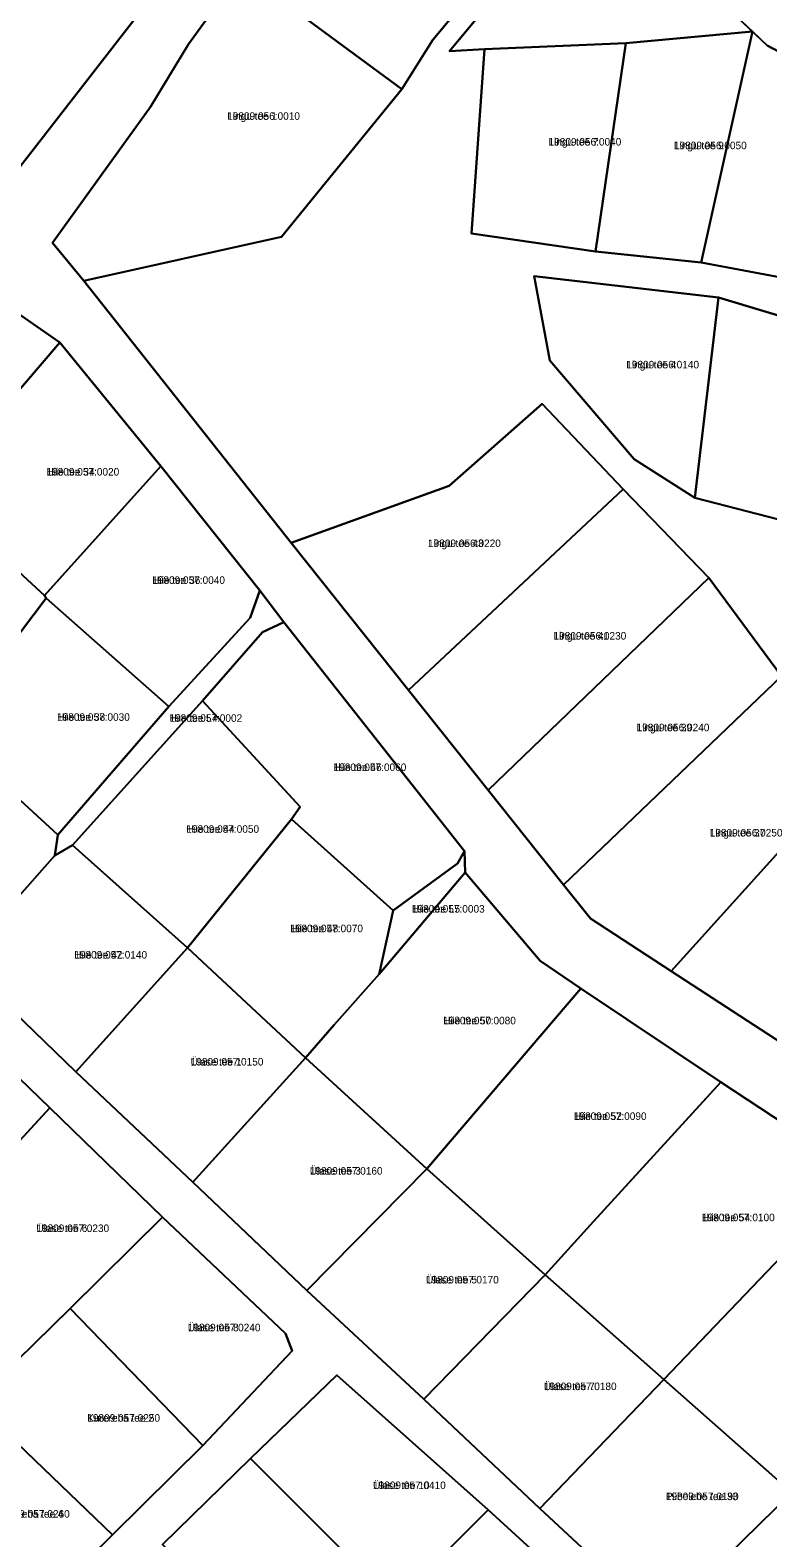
# Model space of a CAD drawing. Extents: x 516875 to 535633, y 6574491 to 6593094.
# Drawn here: x 521662.5 to 521809.5, y 6587651.6 to 6587952 of the extents above; entities that cross this region are included whole.
import ezdxf

# ---------------------------------------------------------------- set-up
doc = ezdxf.new("R2010")
doc.units = 0
for name, color, linetype in [('L_AADRESS', 7, 'Continuous'), ('PIIR', 7, 'Continuous'), ('TUNNUS', 7, 'Continuous')]:
    doc.layers.add(name, color=color, linetype=linetype)

msp = doc.modelspace()

# ---------------------------------------------------------------- linework, layer by layer
at = {"layer": 'PIIR'}
for points in [[(521704.63, 6587963.79), (521741.71, 6588014.73), (521769.04, 6587988.02), (521774.8, 6587982.35), (521765.19, 6587970.83), (521761.74, 6587972.86), (521742.73, 6587950.05), (521736.54, 6587940.26)], [(521844.66, 6587996.98), (521850.42, 6587983.82), (521849.02, 6587977.62), (521827.64, 6587939.27), (521809.38, 6587948.92), (521800.96, 6587956.92), (521801.33, 6587958.48), (521838.97, 6588001.54)], [(521625.26, 6587946.65), (521658.86, 6587989.86), (521686.17, 6587957.82), (521658.46, 6587922.17), (521638.73, 6587940.39)], [(521746.08, 6587947.82), (521765.19, 6587970.83), (521774.8, 6587982.35), (521783.86, 6587973.44), (521800.96, 6587956.92), (521806.44, 6587951.71), (521781.18, 6587949.37), (521753.02, 6587948.23)], [(521666.98, 6587909.61), (521686.48, 6587936.74), (521694.04, 6587949.18), (521704.63, 6587963.79), (521736.54, 6587940.26), (521712.58, 6587910.81), (521673.17, 6587902.06)], [(521781.18, 6587949.37), (521806.44, 6587951.71), (521796.19, 6587905.69), (521775.15, 6587907.88)], [(521806.44, 6587951.71), (521809.38, 6587948.92), (521827.64, 6587939.27), (521829.1, 6587938.5), (521816.38, 6587901.93), (521796.19, 6587905.69)], [(521753.02, 6587948.23), (521781.18, 6587949.37), (521775.15, 6587907.88), (521750.42, 6587911.46)], [(521794.96, 6587858.82), (521782.84, 6587866.52), (521766.04, 6587886.19), (521762.92, 6587903), (521799.66, 6587898.72)], [(521912.23, 6587834.96), (521897.52, 6587849.21), (521875.53, 6587866.66), (521851.44, 6587879.43), (521826.8, 6587890.56), (521799.66, 6587898.72), (521762.92, 6587903), (521766.04, 6587886.19), (521782.84, 6587866.52), (521794.96, 6587858.82), (521813.75, 6587853.93), (521833.56, 6587842.85), (521823.43, 6587820.49), (521834.62, 6587807.37), (521846.95, 6587796.57), (521859.34, 6587787.92), (521874.92, 6587777.18), (521894.55, 6587763.98), (521922.03, 6587757.85), (521928.62, 6587760.2), (521933.51, 6587774.66), (521933.8, 6587792.73), (521930.52, 6587801.71), (521917.97, 6587827.17)], [(521826.8, 6587890.56), (521813.75, 6587853.93), (521794.96, 6587858.82), (521799.66, 6587898.72)], [(521642.93, 6587860), (521668.4, 6587889.77), (521688.57, 6587865.11), (521665.35, 6587839.37)], [(521714.52, 6587849.87), (521746, 6587861.18), (521764.53, 6587877.51), (521780.68, 6587860.53), (521737.9, 6587820.49)], [(521665.35, 6587839.37), (521688.57, 6587865.11), (521708.28, 6587840.37), (521706.32, 6587834.9), (521690.15, 6587817.21), (521665.72, 6587838.83)], [(521665.35, 6587839.37), (521665.72, 6587838.83), (521645.58, 6587812.27), (521620.61, 6587833.55), (521642.93, 6587860)], [(521737.9, 6587820.49), (521780.68, 6587860.53), (521797.76, 6587842.89), (521753.74, 6587800.59)], [(521667.42, 6587787.57), (521668.04, 6587791.66), (521690.15, 6587817.21), (521706.32, 6587834.9), (521708.28, 6587840.37), (521713.07, 6587834.04), (521708.79, 6587832.01), (521696.85, 6587818.38), (521670.94, 6587789.59)], [(521753.74, 6587800.59), (521797.76, 6587842.89), (521812.25, 6587823.28), (521768.76, 6587781.72)], [(521645.58, 6587812.27), (521665.72, 6587838.83), (521690.15, 6587817.21), (521668.04, 6587791.66)], [(521716.3, 6587797.25), (521696.85, 6587818.38), (521708.79, 6587832.01), (521713.07, 6587834.04), (521749.07, 6587788.42), (521747.68, 6587785.92), (521734.81, 6587776.61), (521714.58, 6587794.77)], [(521774.14, 6587774.96), (521768.76, 6587781.72), (521812.25, 6587823.28), (521827.08, 6587805.34), (521790.2, 6587764.52)], [(521716.3, 6587797.25), (521714.58, 6587794.77), (521693.82, 6587769.18), (521670.94, 6587789.59), (521696.85, 6587818.38)], [(521645.58, 6587812.27), (521668.04, 6587791.66), (521667.42, 6587787.57), (521648.77, 6587766.52), (521625.32, 6587787.68)], [(521790.2, 6587764.52), (521827.08, 6587805.34), (521843.85, 6587792.09), (521813.64, 6587749.28)], [(521625.96, 6587776.49), (521596.72, 6587802.09), (521579.05, 6587782.09), (521564.23, 6587763.63), (521565.17, 6587759.77), (521595.61, 6587736.25), (521600.16, 6587724.96), (521605.12, 6587694.55), (521606.11, 6587688.7), (521632.22, 6587659.91), (521659.03, 6587632.59), (521678.9, 6587652.2), (521696.92, 6587669.98), (521714.72, 6587688.83), (521713.41, 6587692.29), (521688.86, 6587715.51), (521666.4, 6587737.27), (521645.83, 6587757.13)], [(521714.58, 6587794.77), (521734.81, 6587776.61), (521732.05, 6587763.92), (521723.07, 6587753.8), (521717.34, 6587747.26), (521693.82, 6587769.18)], [(521667.42, 6587787.57), (521670.94, 6587789.59), (521693.82, 6587769.18), (521671.61, 6587744.45), (521648.77, 6587766.52)], [(521734.81, 6587776.61), (521747.68, 6587785.92), (521749.07, 6587788.42), (521749.2, 6587784.15), (521732.05, 6587763.92)], [(521717.34, 6587747.26), (521723.07, 6587753.8), (521732.05, 6587763.92), (521749.2, 6587784.15), (521764.1, 6587766.56), (521772.21, 6587761.04), (521741.55, 6587725.11)], [(521693.82, 6587769.18), (521717.34, 6587747.26), (521694.9, 6587722.43), (521671.61, 6587744.45)], [(521741.55, 6587725.11), (521772.21, 6587761.04), (521800.12, 6587742.4), (521774.75, 6587714.6), (521765.11, 6587704.01)], [(521622.24, 6587727.9), (521645.83, 6587757.13), (521666.4, 6587737.27), (521638.62, 6587707.05)], [(521694.9, 6587722.43), (521717.34, 6587747.26), (521741.55, 6587725.11), (521717.64, 6587700.87)], [(521765.11, 6587704.01), (521774.75, 6587714.6), (521800.12, 6587742.4), (521826.16, 6587725.24), (521827.63, 6587722.21), (521810.74, 6587706.09), (521788.76, 6587683.12)], [(521641.03, 6587703.59), (521638.62, 6587707.05), (521666.4, 6587737.27), (521688.86, 6587715.51), (521670.5, 6587697.27), (521656.24, 6587683.38)], [(521717.64, 6587700.87), (521741.55, 6587725.11), (521765.11, 6587704.01), (521740.96, 6587679.21)], [(521788.76, 6587683.12), (521810.74, 6587706.09), (521827.63, 6587722.21), (521844.12, 6587690.08), (521814.3, 6587660.64)], [(521688.86, 6587715.51), (521713.41, 6587692.29), (521714.72, 6587688.83), (521696.92, 6587669.98), (521670.5, 6587697.27)], [(521765.11, 6587704.01), (521788.76, 6587683.12), (521764.04, 6587657.46), (521740.96, 6587679.21)], [(521656.24, 6587683.38), (521670.5, 6587697.27), (521696.92, 6587669.98), (521678.9, 6587652.2), (521651.36, 6587678.66)], [(521723.61, 6587684.04), (521753.77, 6587657.16), (521735.24, 6587638.59), (521706.43, 6587667.41)], [(521764.04, 6587657.46), (521788.76, 6587683.12), (521814.3, 6587660.64), (521788.16, 6587635.09)], [(521651.36, 6587678.66), (521678.9, 6587652.2), (521659.03, 6587632.59), (521632.22, 6587659.91)], [(521706.43, 6587667.41), (521735.24, 6587638.59), (521718.06, 6587621.77), (521688.87, 6587650.26)], [(521753.77, 6587657.16), (521782.41, 6587631.03), (521782.81, 6587629.71), (521764.11, 6587611.62), (521735.24, 6587638.59)]]:
    msp.add_lwpolyline(points, close=True, dxfattribs=at)
for points in [[(521812.25, 6587823.28), (521797.76, 6587842.89), (521780.68, 6587860.53), (521764.53, 6587877.51), (521746, 6587861.18), (521714.52, 6587849.87), (521673.17, 6587902.06), (521712.58, 6587910.81), (521736.54, 6587940.26), (521742.73, 6587950.05), (521761.74, 6587972.86), (521765.19, 6587970.83), (521746.08, 6587947.82), (521753.02, 6587948.23), (521750.42, 6587911.46), (521775.15, 6587907.88), (521796.19, 6587905.69), (521816.38, 6587901.93)], [(521704.63, 6587963.79), (521694.04, 6587949.18), (521686.48, 6587936.74), (521666.98, 6587909.61), (521673.17, 6587902.06), (521714.52, 6587849.87), (521737.9, 6587820.49), (521753.74, 6587800.59), (521768.76, 6587781.72), (521774.14, 6587774.96), (521790.2, 6587764.52), (521813.64, 6587749.28)], [(521601.96, 6587957.6), (521625.26, 6587946.65), (521638.73, 6587940.39), (521658.46, 6587922.17), (521686.17, 6587957.82)], [(521826.16, 6587725.24), (521800.12, 6587742.4), (521772.21, 6587761.04), (521764.1, 6587766.56), (521749.2, 6587784.15), (521749.07, 6587788.42), (521713.07, 6587834.04), (521708.28, 6587840.37), (521688.57, 6587865.11), (521668.4, 6587889.77), (521657.75, 6587897.18), (521657.84, 6587903.33), (521654.83, 6587908.61), (521635.51, 6587926.81), (521620.99, 6587935.48), (521607.77, 6587941.14), (521593.61, 6587947.24), (521564.05, 6587954.87)], [(521657.75, 6587897.18), (521668.4, 6587889.77), (521642.93, 6587860)], [(521648.77, 6587766.52), (521671.61, 6587744.45), (521694.9, 6587722.43), (521717.64, 6587700.87), (521740.96, 6587679.21), (521764.04, 6587657.46), (521788.16, 6587635.09), (521814.3, 6587660.64)], [(521782.41, 6587631.03), (521753.77, 6587657.16), (521723.61, 6587684.04), (521706.43, 6587667.41), (521688.87, 6587650.26)]]:
    msp.add_lwpolyline(points, dxfattribs=at)

# ---------------------------------------------------------------- texts
at = {"layer": 'L_AADRESS'}
for s, p in [('Lingu tee 1', (521701.76, 6587934.12)), ('Lingu tee 7', (521765.8, 6587928.99)), ('Lingu tee 9', (521790.79, 6587928.26)), ('Lingu tee 4', (521781.29, 6587884.6)), ('Hiie tee 34', (521665.75, 6587863.24)), ('Lingu tee 43', (521741.79, 6587849)), ('Hiie tee 36', (521686.82, 6587841.66)), ('Lingu tee 41', (521766.79, 6587830.56)), ('Hiie tee 38', (521667.86, 6587814.38)), ('Hiie tee L4', (521690.25, 6587814.18)), ('Lingu tee 39', (521783.35, 6587812.3)), ('Hiie tee 46', (521722.96, 6587804.38)), ('Hiie tee 44', (521693.62, 6587792.07)), ('Lingu tee 37', (521797.92, 6587791.33)), ('Hiie tee L5', (521738.57, 6587776.17)), ('Hiie tee 48', (521714.32, 6587772.26)), ('Hiie tee 42', (521671.3, 6587767.01)), ('Hiie tee 50', (521744.78, 6587753.91)), ('Ülase tee 1', (521694.48, 6587745.7)), ('Hiie tee 52', (521770.83, 6587734.86)), ('Ülase tee 3', (521718.22, 6587723.96)), ('Ülase tee 6', (521663.74, 6587712.53)), ('Hiie tee 54', (521796.37, 6587714.68)), ('Ülase tee 5', (521741.38, 6587702.28)), ('Ülase tee 8', (521693.9, 6587692.75)), ('Ülase tee 7', (521764.86, 6587681.03)), ('Kurereha tee 2', (521673.88, 6587674.74)), ('Ülase tee 10', (521730.82, 6587661.32)), ('Piibelehe tee 33', (521789.18, 6587659.11)), ('Kurereha tee 4', (521655.88, 6587655.62))]:
    msp.add_text(s, height=1.5, dxfattribs=at).set_placement(p)
at = {"layer": 'TUNNUS'}
for s, p in [('19809:056:0010', (521701.76, 6587934.12)), ('19809:056:0040', (521765.8, 6587928.99)), ('19809:056:0050', (521790.79, 6587928.26)), ('19809:056:0140', (521781.29, 6587884.6)), ('19809:057:0020', (521665.75, 6587863.24)), ('19809:056:0220', (521741.79, 6587849)), ('19809:057:0040', (521686.82, 6587841.66)), ('19809:056:0230', (521766.79, 6587830.56)), ('19809:057:0030', (521667.86, 6587814.38)), ('19809:057:0002', (521690.25, 6587814.18)), ('19809:056:0240', (521783.35, 6587812.3)), ('19809:057:0060', (521722.96, 6587804.38)), ('19809:057:0050', (521693.62, 6587792.07)), ('19809:056:0250', (521797.92, 6587791.33)), ('19809:057:0003', (521738.57, 6587776.17)), ('19809:057:0070', (521714.32, 6587772.26)), ('19809:057:0140', (521671.3, 6587767.01)), ('19809:057:0080', (521744.78, 6587753.91)), ('19809:057:0150', (521694.48, 6587745.7)), ('19809:057:0090', (521770.83, 6587734.86)), ('19809:057:0160', (521718.22, 6587723.96)), ('19809:057:0100', (521796.37, 6587714.68)), ('19809:057:0230', (521663.74, 6587712.53)), ('19809:057:0170', (521741.38, 6587702.28)), ('19809:057:0240', (521693.9, 6587692.75)), ('19809:057:0180', (521764.86, 6587681.03)), ('19809:057:0250', (521673.88, 6587674.74)), ('19809:057:0410', (521730.82, 6587661.32)), ('19809:057:0190', (521789.18, 6587659.11)), ('19809:057:0260', (521655.88, 6587655.62))]:
    msp.add_text(s, height=1.5, dxfattribs=at).set_placement(p)

doc.saveas('drawing.dxf')
